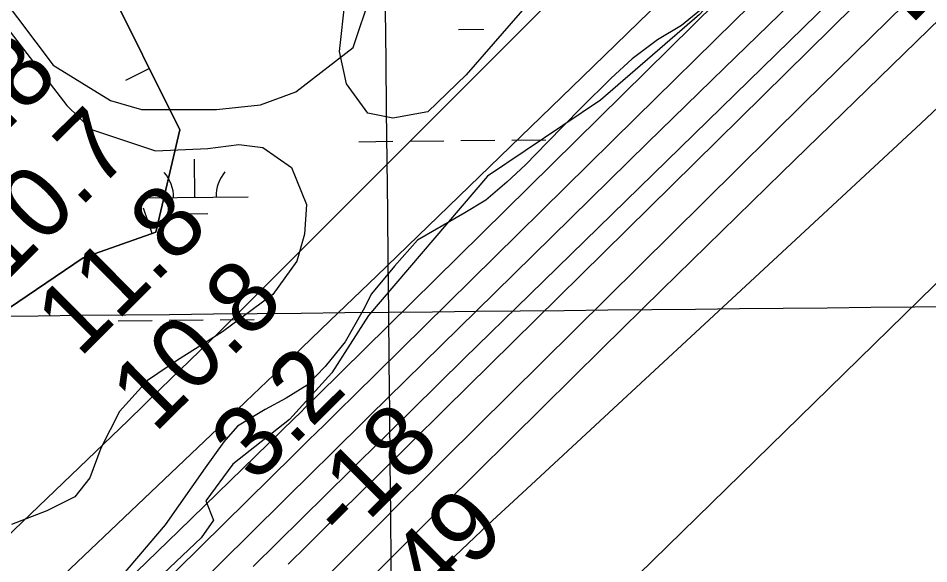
# Model space of a CAD drawing. Extents: x 3625074 to 3663148, y 511451 to 537151.
# Drawn here: x 3649951 to 3650807, y 528954 to 529467 of the extents above; entities that cross this region are included whole.
import ezdxf

# ---------------------------------------------------------------- set-up
doc = ezdxf.new("R2010")
doc.units = 0
for name, color, linetype in [('V-BORW-LINE', 7, 'Continuous'), ('V-CHAN-NAID', 7, 'Continuous'), ('V-GRID-MAJR', 7, 'Continuous'), ('V-RIVR-EDGE', 7, 'Continuous'), ('V-RIVR-RANG', 7, 'Continuous'), ('V-SITE-VEGE', 7, 'Continuous'), ('V-TOPO-DPTH', 7, 'Continuous'), ('V-TOPO-MAJR', 7, 'Continuous'), ('V-TOPO-MINR', 7, 'Continuous'), ('V-TOPO-WATR', 7, 'Continuous'), ('V-WETL-SWMP', 7, 'Continuous')]:
    doc.layers.add(name, color=color, linetype=linetype)

msp = doc.modelspace()

# ---------------------------------------------------------------- linework, layer by layer
at = {"layer": 'V-BORW-LINE'}
for p, q in [((3650074.17, 529419.27), (3650051.8, 529408.11)), ((3650076.89, 529264.35), (3650068.5, 529287.9))]:
    msp.add_line(p, q, dxfattribs=at)
for points in [[(3649211.81, 528964.07), (3649138.97, 529032.67), (3649105.42, 529127.64), (3649143.35, 529165.85), (3649242.31, 529234.99), (3649314.62, 529317.48), (3649422.11, 529414.76), (3649521.64, 529515.09), (3649630.14, 529610.74), (3649718.85, 529693.8), (3649792.83, 529742.31), (3649878.87, 529745.32), (3649954.97, 529699.2), (3649992.59, 529610.09), (3650032.77, 529502.27), (3650102.89, 529361.7), (3650080.08, 529265.48), (3650011.91, 529241.2), (3649871.96, 529146.83), (3649758.55, 529055.53), (3649686.32, 528990.9), (3649597.64, 528934.25)], [(3649597.64, 528934.25), (3649686.32, 528990.9), (3649758.55, 529055.53), (3649871.96, 529146.83), (3650011.91, 529241.2), (3650080.08, 529265.48), (3650102.89, 529361.7), (3650032.77, 529502.27), (3649992.59, 529610.09), (3649954.97, 529699.2), (3649878.87, 529745.32), (3649792.83, 529742.31), (3649718.85, 529693.8), (3649630.14, 529610.74), (3649521.64, 529515.09), (3649422.11, 529414.76), (3649314.62, 529317.48), (3649242.31, 529234.99), (3649143.35, 529165.85), (3649105.42, 529127.64), (3649138.97, 529032.67), (3649211.81, 528964.07)]]:
    msp.add_lwpolyline(points, dxfattribs=at)
at = {"layer": 'V-GRID-MAJR'}
for points in [[(3650422.68, 517072), (3650361, 523129.58), (3650299.29, 529190.23), (3650237.58, 535250.91), (3650237.55, 535253.97)], [(3645021.39, 529136.88), (3650299.29, 529190.23), (3655577.19, 529244.35), (3660855.08, 529299.24)]]:
    msp.add_spline(points, degree=3, dxfattribs=at)
at = {"layer": 'V-RIVR-EDGE'}
msp.add_lwpolyline([(3650809.16, 529706.72), (3650757.52, 529637.61), (3650720.64, 529592.97), (3650687.51, 529574.67), (3650591.66, 529470.13), (3650498.33, 529389.48), (3650392.15, 529318.05), (3650280.31, 529187.21), (3650245.87, 529133.37), (3650205.93, 529089.36), (3650152.52, 529047.21), (3650127.31, 529012.96), (3650134.62, 528994.56), (3650122.94, 528978.04), (3650009.93, 528871.1)], dxfattribs=at)
at = {"layer": 'V-SITE-VEGE'}
for points in [[(3650448.43, 529501.13), (3650372.03, 529413.51), (3650336.21, 529378.74), (3650303.11, 529372.61), (3650279.5, 529377.27), (3650259.63, 529405.05), (3650253.09, 529435.38), (3650258.24, 529483.44)], [(3649937.1, 529462.04), (3649996.6, 529384.68), (3650019.61, 529362.03), (3650079.93, 529341.88), (3650129.25, 529344.14), (3650158.24, 529347.89), (3650180.9, 529345.07), (3650207.99, 529326.17), (3650221.98, 529291.36), (3650220.17, 529263.66), (3650212.79, 529238.15), (3650190.28, 529206.85), (3650142.93, 529171.87), (3650100.5, 529145.28), (3650072.25, 529125.87), (3650046.01, 529096.8), (3650028.64, 529062.36), (3650018.06, 529034.49), (3650004.08, 529016.71), (3649977.56, 529003.33), (3649944.58, 528990.75)]]:
    msp.add_lwpolyline(points, dxfattribs=at)
at = {"layer": 'V-TOPO-DPTH'}
for points in [[(3649574.44, 528272.34), (3650269.82, 528970.56), (3650290.29, 528991.07), (3650310.79, 529011.55), (3650331.32, 529031.99), (3650351.89, 529052.4), (3650596.16, 529294.33), (3650690.18, 529387.03), (3650784.5, 529479.43), (3650879.24, 529571.39), (3650974.27, 529663.05), (3651131.71, 529814.2), (3651148.27, 529830.04), (3651164.87, 529845.83), (3651181.54, 529861.55), (3651198.25, 529877.23), (3651349.15, 530018.25), (3651441.6, 530104.11), (3651534.4, 530189.6), (3651627.73, 530274.5), (3651721.42, 530359.02), (3652051.09, 530654.6)], [(3649574.44, 528272.34), (3650269.82, 528970.56), (3650290.29, 528991.07), (3650310.79, 529011.55), (3650331.32, 529031.99), (3650351.89, 529052.4), (3650596.16, 529294.33), (3650690.18, 529387.03), (3650784.5, 529479.43), (3650879.24, 529571.39), (3650974.27, 529663.05), (3651131.71, 529814.2), (3651148.27, 529830.04), (3651164.87, 529845.83), (3651181.54, 529861.55), (3651198.25, 529877.23), (3651349.15, 530018.25), (3651441.6, 530104.11), (3651534.4, 530189.6), (3651627.73, 530274.5), (3651721.42, 530359.02), (3652051.09, 530654.6)], [(3652069.08, 530653.77), (3651398.42, 530025.95), (3651362.86, 529992.58), (3651327.37, 529959.13), (3651291.98, 529925.58), (3651256.65, 529891.96), (3651197.43, 529835.46), (3651191.77, 529830.04), (3651186.11, 529824.6), (3651180.47, 529819.15), (3651174.84, 529813.69), (3650668.92, 529321.44), (3650612.55, 529266.46), (3650556.29, 529211.39), (3650500.16, 529156.16), (3650444.14, 529100.84), (3650351.76, 529009.4), (3650342, 528999.72), (3650332.26, 528990.02), (3650322.53, 528980.3), (3650312.83, 528970.57), (3650150.79, 528807.73)], [(3650150.79, 528807.73), (3650312.83, 528970.57), (3650322.53, 528980.3), (3650332.26, 528990.02), (3650342, 528999.72), (3650351.76, 529009.4), (3650444.14, 529100.84), (3650500.16, 529156.16), (3650556.29, 529211.39), (3650612.55, 529266.46), (3650668.92, 529321.44), (3651174.84, 529813.69), (3651180.47, 529819.15), (3651186.11, 529824.6), (3651191.77, 529830.04), (3651197.43, 529835.46), (3651256.65, 529891.96), (3651291.98, 529925.58), (3651327.37, 529959.13), (3651362.86, 529992.58), (3651398.42, 530025.95), (3652069.08, 530653.77)], [(3652011.66, 530656.49), (3651884.96, 530545.16), (3651803.97, 530473.59), (3651723.26, 530401.71), (3651642.97, 530329.37), (3651562.95, 530256.72), (3651199.7, 529925.04), (3651169.96, 529897.75), (3651140.33, 529870.35), (3651110.83, 529842.8), (3651081.43, 529815.15), (3651076.52, 529810.51), (3651044.83, 529780.36), (3651013.27, 529750.08), (3650981.9, 529719.6), (3650950.65, 529688.99), (3650352.18, 529099.02), (3650319.76, 529067.04), (3650287.34, 529035.05), (3650254.95, 529003.04), (3650222.56, 528971.02), (3650204.8, 528953.46)], [(3652011.66, 530656.49), (3651884.96, 530545.16), (3651803.97, 530473.59), (3651723.26, 530401.71), (3651642.97, 530329.37), (3651562.95, 530256.72), (3651199.7, 529925.04), (3651169.96, 529897.75), (3651140.33, 529870.35), (3651110.83, 529842.8), (3651081.43, 529815.15), (3651076.52, 529810.51), (3651044.83, 529780.36), (3651013.27, 529750.08), (3650981.9, 529719.6), (3650950.65, 529688.99), (3650352.18, 529099.02), (3650319.76, 529067.04), (3650287.34, 529035.05), (3650254.95, 529003.04), (3650222.56, 528971.02), (3650204.8, 528953.46)], [(3650041.83, 528926.67), (3650101.78, 528984.73), (3650210.23, 529090.2), (3650215.84, 529095.66), (3650221.43, 529101.13), (3650227.02, 529106.61), (3650232.6, 529112.1), (3650806.14, 529677.69), (3650850.45, 529721.19), (3650894.88, 529764.57), (3650939.51, 529807.75), (3650984.26, 529850.81), (3651020.33, 529885.37), (3651047.24, 529910.93), (3651074.3, 529936.35), (3651101.56, 529961.53), (3651128.97, 529986.56), (3651396.58, 530228.92), (3651494.04, 530316.76), (3651591.79, 530404.29), (3651689.96, 530491.34), (3651788.41, 530578.08)], [(3651788.41, 530578.08), (3651689.96, 530491.34), (3651591.79, 530404.29), (3651494.04, 530316.76), (3651396.58, 530228.92), (3651128.97, 529986.56), (3651101.56, 529961.53), (3651074.3, 529936.35), (3651047.24, 529910.93), (3651020.33, 529885.37), (3650984.26, 529850.81), (3650939.51, 529807.75), (3650894.88, 529764.57), (3650850.45, 529721.19), (3650806.14, 529677.69), (3650232.6, 529112.1), (3650227.02, 529106.61), (3650221.43, 529101.13), (3650215.84, 529095.66), (3650210.23, 529090.2), (3650101.78, 528984.73), (3650041.83, 528926.67)], [(3649316.02, 528380.86), (3649962.38, 529000.25), (3649993, 529029.65), (3650023.59, 529059.08), (3650054.13, 529088.56), (3650084.63, 529118.08), (3650139.68, 529171.44), (3650142.63, 529174.31), (3650145.57, 529177.19), (3650148.49, 529180.08), (3650151.41, 529182.98), (3650906.21, 529937.7)], [(3649815.41, 528632.5), (3650229.43, 529041.58), (3650242.38, 529054.36), (3650255.33, 529067.14), (3650268.29, 529079.91), (3650281.26, 529092.68), (3650398.95, 529208.49), (3650470.84, 529279.07), (3650542.83, 529349.56), (3650614.97, 529419.89), (3650687.21, 529490.12), (3651093.76, 529884.49)], [(3651093.76, 529884.49), (3650687.21, 529490.12), (3650614.97, 529419.89), (3650542.83, 529349.56), (3650470.84, 529279.07), (3650398.95, 529208.49), (3650281.26, 529092.68), (3650268.29, 529079.91), (3650255.33, 529067.14), (3650242.38, 529054.36), (3650229.43, 529041.58), (3649815.41, 528632.5)]]:
    msp.add_lwpolyline(points, dxfattribs=at)
at = {"layer": 'V-TOPO-MAJR'}
msp.add_lwpolyline([(3652056.2, 530584.35), (3651947.43, 530479.72), (3651869.09, 530404.16), (3651790.88, 530328.47), (3651712.88, 530252.56), (3651635.01, 530176.52), (3651263.97, 529813.2), (3651247.17, 529796.78), (3651230.36, 529780.38), (3651213.51, 529764.01), (3651196.65, 529747.66), (3651058.96, 529614.36), (3650972.96, 529531.67), (3650886.59, 529449.36), (3650799.67, 529367.64), (3650712.38, 529286.31), (3650424.66, 529020.02), (3650392.96, 528990.48), (3650361.4, 528960.79), (3650330.04, 528930.88)], dxfattribs=at)
at = {"layer": 'V-TOPO-MINR'}
for points in [[(3652051.09, 530654.6), (3651721.42, 530359.02), (3651627.73, 530274.5), (3651534.4, 530189.6), (3651441.6, 530104.11), (3651349.15, 530018.25), (3651198.25, 529877.23), (3651181.54, 529861.55), (3651164.87, 529845.83), (3651148.27, 529830.04), (3651131.71, 529814.2), (3650974.27, 529663.05), (3650879.24, 529571.39), (3650784.5, 529479.43), (3650690.18, 529387.03), (3650596.16, 529294.33), (3650351.89, 529052.4), (3650331.32, 529031.99), (3650310.79, 529011.55), (3650290.29, 528991.07), (3650269.82, 528970.56), (3649574.44, 528272.34)], [(3652069.08, 530653.77), (3651398.42, 530025.95), (3651362.86, 529992.58), (3651327.37, 529959.13), (3651291.98, 529925.58), (3651256.65, 529891.96), (3651197.43, 529835.46), (3651191.77, 529830.04), (3651186.11, 529824.6), (3651180.47, 529819.15), (3651174.84, 529813.69), (3650668.92, 529321.44), (3650612.55, 529266.46), (3650556.29, 529211.39), (3650500.16, 529156.16), (3650444.14, 529100.84), (3650351.76, 529009.4), (3650342, 528999.72), (3650332.26, 528990.02), (3650322.53, 528980.3), (3650312.83, 528970.57), (3650150.79, 528807.73)], [(3652011.66, 530656.49), (3651884.96, 530545.16), (3651803.97, 530473.59), (3651723.26, 530401.71), (3651642.97, 530329.37), (3651562.95, 530256.72), (3651199.7, 529925.04), (3651169.96, 529897.75), (3651140.33, 529870.35), (3651110.83, 529842.8), (3651081.43, 529815.15), (3651076.52, 529810.51), (3651044.83, 529780.36), (3651013.27, 529750.08), (3650981.9, 529719.6), (3650950.65, 529688.99), (3650352.18, 529099.02), (3650319.76, 529067.04), (3650287.34, 529035.05), (3650254.95, 529003.04), (3650222.56, 528971.02), (3650204.8, 528953.46)], [(3651924.18, 530600.83), (3651868.1, 530551.54), (3651812.18, 530502.09), (3651756.47, 530452.39), (3651700.91, 530402.52), (3651136.26, 529893.45), (3651134.98, 529892.3), (3651132.41, 529890), (3651129.13, 529887.1), (3651126.46, 529884.66), (3651126.24, 529884.45), (3651126.13, 529884.35), (3651126.02, 529884.24), (3650419.56, 529194.75), (3650394.95, 529170.71), (3650370.36, 529146.65), (3650345.8, 529122.57), (3650321.25, 529098.47), (3650281.11, 529059.02), (3650276.65, 529054.63), (3650272.19, 529050.24), (3650267.73, 529045.85), (3650263.28, 529041.46), (3650171.89, 528951.27)], [(3651865.05, 530591.14), (3651601.18, 530368.45), (3651515.05, 530294.95), (3651429.47, 530220.84), (3651344.69, 530145.79), (3651260.46, 530070.12), (3651128.02, 529949.83), (3651110.49, 529933.77), (3651093.06, 529917.6), (3651075.77, 529901.28), (3651058.58, 529884.85), (3650905.05, 529736.84), (3650811.31, 529646.18), (3650717.77, 529555.32), (3650624.53, 529464.15), (3650531.48, 529372.78), (3650266.72, 529111.94), (3650252.58, 529098.01), (3650238.44, 529084.08), (3650224.29, 529070.15), (3650210.15, 529056.22), (3649617.3, 528472.38)], [(3652111.72, 530515.59), (3652023.71, 530425.76), (3651952.31, 530353.03), (3651880.81, 530280.4), (3651809.16, 530207.92), (3651737.4, 530135.54), (3651347.45, 529742.99), (3651327.57, 529723.03), (3651307.65, 529703.12), (3651287.66, 529683.26), (3651267.64, 529663.45), (3651109.93, 529507.84), (3651010.95, 529410.32), (3650911.87, 529312.91), (3650812.65, 529215.63), (3650713.33, 529118.46), (3650492.51, 528902.73)], [(3651041.37, 529955.04), (3650481.12, 529411.31), (3650432.9, 529364.56), (3650384.65, 529317.84), (3650336.36, 529271.17), (3650288.03, 529224.53), (3650243.89, 529181.97), (3650217.59, 529156.67), (3650191.24, 529131.4), (3650164.84, 529106.2), (3650138.4, 529081.03), (3649451.27, 528428.53)], [(3650906.21, 529937.7), (3650151.41, 529182.98), (3650148.49, 529180.08), (3650145.57, 529177.19), (3650142.63, 529174.31), (3650139.68, 529171.44), (3650084.63, 529118.08), (3650054.13, 529088.56), (3650023.59, 529059.08), (3649993, 529029.65), (3649962.38, 529000.25), (3649316.02, 528380.86)], [(3651093.76, 529884.49), (3650687.21, 529490.12), (3650614.97, 529419.89), (3650542.83, 529349.56), (3650470.84, 529279.07), (3650398.95, 529208.49), (3650281.26, 529092.68), (3650268.29, 529079.91), (3650255.33, 529067.14), (3650242.38, 529054.36), (3650229.43, 529041.58), (3649815.41, 528632.5)]]:
    msp.add_lwpolyline(points, dxfattribs=at)
at = {"layer": 'V-TOPO-WATR'}
msp.add_lwpolyline([(3651788.41, 530578.08), (3651689.96, 530491.34), (3651591.79, 530404.29), (3651494.04, 530316.76), (3651396.58, 530228.92), (3651128.97, 529986.56), (3651101.56, 529961.53), (3651074.3, 529936.35), (3651047.24, 529910.93), (3651020.33, 529885.37), (3650984.26, 529850.81), (3650939.51, 529807.75), (3650894.88, 529764.57), (3650850.45, 529721.19), (3650806.14, 529677.69), (3650232.6, 529112.1), (3650227.02, 529106.61), (3650221.43, 529101.13), (3650215.84, 529095.66), (3650210.23, 529090.2), (3650101.78, 528984.73), (3650041.83, 528926.67)], dxfattribs=at)
at = {"layer": 'V-WETL-SWMP'}
for p, q in [((3650364.81, 529456.13), (3650388.81, 529456.37)), ((3650271.02, 529350.55), (3650303.02, 529350.87)), ((3650319.02, 529351.03), (3650351.02, 529351.35)), ((3650367.02, 529351.51), (3650399.02, 529351.83)), ((3650415.02, 529351.99), (3650447.01, 529352.31)), ((3650116.95, 529298.26), (3650116.59, 529334.25)), ((3650066.95, 529297.76), (3650166.95, 529298.76)), ((3650105.1, 529282.71), (3650129.1, 529282.95)), ((3650044.7, 529182.1), (3650076.7, 529182.42)), ((3650092.7, 529182.58), (3650124.7, 529182.9)), ((3650140.7, 529183.06), (3650172.69, 529183.38))]:
    msp.add_line(p, q, dxfattribs=at)
for points in [[(3650066.69, 529380.95), (3650137.2, 529380.95), (3650178.68, 529385.09), (3650211.86, 529397.54), (3650265.78, 529439.01), (3650282.37, 529488.79), (3650282.37, 529521.97), (3650290.66, 529575.89), (3650315.55, 529617.36), (3650327.99, 529654.69), (3650307.25, 529704.46), (3650290.66, 529754.23), (3650261.63, 529791.56), (3650224.3, 529820.59), (3650133.05, 529862.07), (3650074.99, 529882.81), (3650050.1, 529903.55), (3650025.21, 529911.84), (3649996.18, 529928.43), (3649975.44, 529945.02), (3649954.71, 529957.47), (3649946.41, 529969.91)], [(3649440.4, 529567.59), (3649743.18, 529874.51), (3649817.83, 529932.58), (3649863.46, 529949.17), (3649875.9, 529945.02), (3649892.49, 529915.99), (3649900.79, 529878.66), (3649880.05, 529833.04), (3649863.46, 529779.12), (3649863.46, 529712.76), (3649875.9, 529621.51), (3649900.79, 529542.7), (3649933.97, 529488.79), (3649983.74, 529422.42), (3650037.66, 529389.24), (3650066.69, 529380.95)], [(3650597.01, 529477.98), (3650574.57, 529459.65), (3650552.05, 529446.14), (3650528.22, 529428.47), (3650508.54, 529410.19), (3650480.06, 529382.08), (3650448.22, 529349.78), (3650427.9, 529328.73), (3650410.25, 529312.55), (3650390.54, 529295.64), (3650370.75, 529283.56), (3650326.37, 529257.94), (3650304.73, 529233.41), (3650283.12, 529207.5), (3650275.11, 529192.18), (3650258.4, 529162.22), (3650239.5, 529139.12), (3650222.56, 529121.57), (3650202.77, 529109.49), (3650182.96, 529098.79), (3650157.02, 529083.15), (3650144.18, 529068.43), (3650126.68, 529043.98), (3650089, 528990.19), (3650042.38, 528935.55)]]:
    msp.add_lwpolyline(points, dxfattribs=at)
for centre, start, end in [((3650061.7, 529298.18), 359.8032, 41.34686), ((3650172.18, 529299.29), 139.80319, 181.34685)]:
    msp.add_arc(centre, 35.25, start, end, dxfattribs=at)

# ---------------------------------------------------------------- texts
at = {"layer": 'V-CHAN-NAID'}
msp.add_text('ZITO SHIP BUOY "F" (105.6)', height=100, rotation=315.04733, dxfattribs=at).set_placement((3650719.81, 529539.8))
at = {"layer": 'V-RIVR-RANG'}
for s, rotation, p in [('10.8', 44.78833, (3649867.27, 529287.99)), ('10.7', 44.78833, (3649937.89, 529217.19)), ('11.8', 44.78833, (3650008.51, 529146.39)), ('10.8', 44.78833, (3650079.14, 529075.59)), ('3.2', 44.78833, (3650173.34, 529028.2)), ('-18', 45.06906, (3650258.72, 528971.6)), ('-49', 45.06906, (3650320.22, 528891.65))]:
    msp.add_text(s, height=67, rotation=rotation, dxfattribs=at).set_placement(p)

doc.saveas('drawing.dxf')
